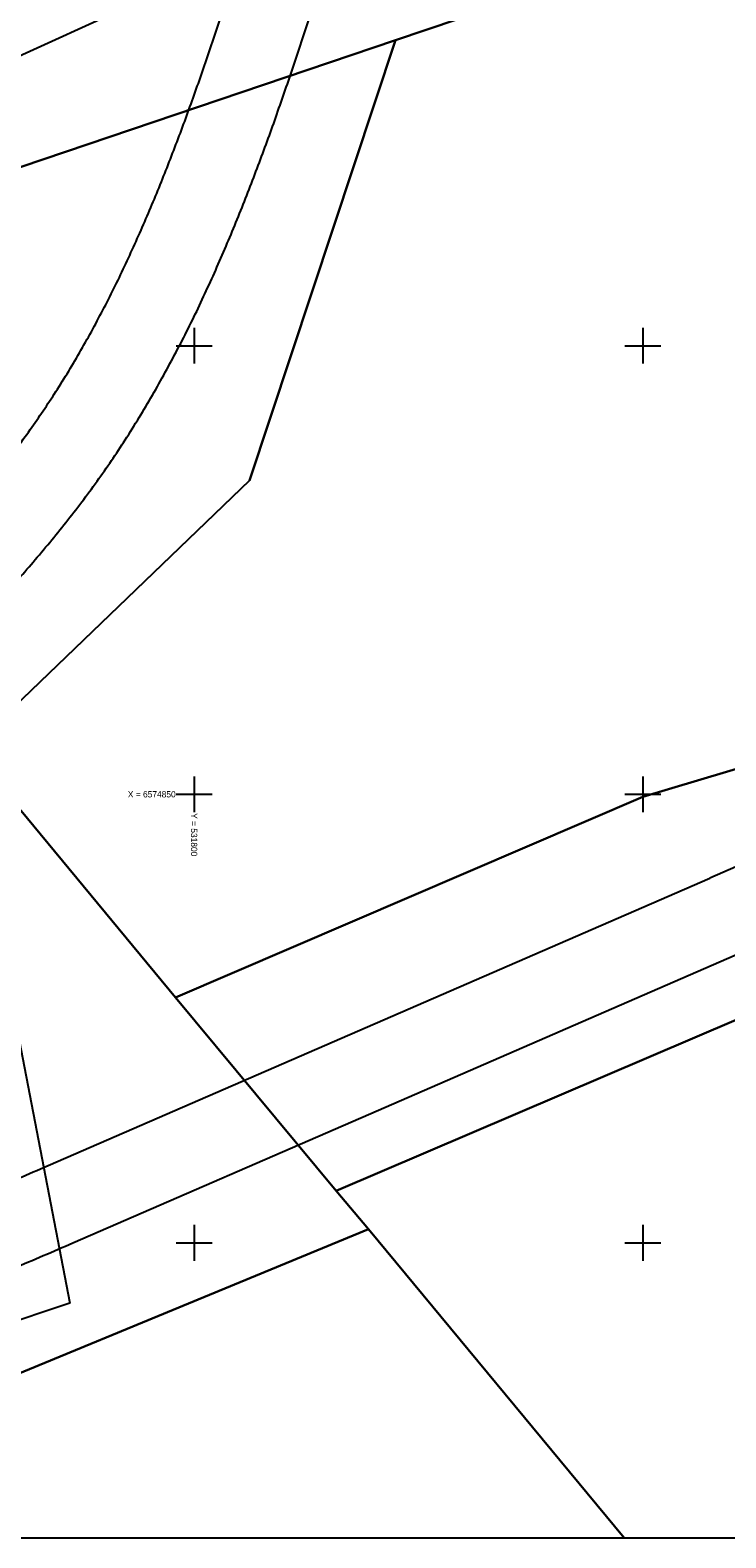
# Model space of a CAD drawing. Extents: x 528816 to 533196, y 6574767 to 6575847.
# Drawn here: x 531781.7 to 531859.3, y 6574767.1 to 6574935.2 of the extents above; entities that cross this region are included whole.
import ezdxf

# ---------------------------------------------------------------- set-up
doc = ezdxf.new("R2010")
doc.units = 0
for name, color, linetype in [('MOOTPIIR', 7, 'Continuous'), ('PIIR', 7, 'Continuous'), ('TEE', 7, 'Continuous'), ('VORK', 7, 'Continuous'), ('VORMISTUS', 7, 'Continuous')]:
    doc.layers.add(name, color=color, linetype=linetype)

msp = doc.modelspace()

# ---------------------------------------------------------------- linework, layer by layer
at = {"layer": 'MOOTPIIR'}
msp.add_lwpolyline([(532326.97, 6575157.51), (532011.42, 6575047.31), (531974.25, 6575056.16), (531949.02, 6575045.98), (531934.42, 6575025.18), (531948.58, 6574987.56), (531930.43, 6574980.04), (531915.39, 6575014.56), (531872.02, 6575000.4), (531879.54, 6574971.63), (531794.12, 6574938.44), (531760.93, 6574923.39), (531786.16, 6574793.27), (531745, 6574779.55), (531692.78, 6574778.23), (531621.08, 6574852.58), (531554.7, 6574876.48), (531465.74, 6574886.66), (531460.43, 6574919.85), (531387.4, 6574932.24), (531177.63, 6574990.66), (531134.7, 6574992.43), (531095.31, 6575014.12), (530588.57, 6575165.47)], dxfattribs=at)
at = {"layer": 'PIIR'}
for points in [[(532244.31, 6575107.8), (532011.98, 6575024.21), (531991.69, 6575016.03), (531978.7, 6575015.5), (531892.97, 6574983.14), (531926.38, 6574969.14), (531822.45, 6574934.07), (531734.17, 6574904.2), (531553.93, 6574874.91), (531433.13, 6574879.76), (531411.86, 6574910.02), (531272.47, 6574939.89), (531020.33, 6575014.24), (530966.07, 6575030.24)], [(531512.71, 6574767.12), (531433.13, 6574879.76), (531553.93, 6574874.91), (531625.06, 6574849.97), (531667.83, 6574806.64), (531656.62, 6574782.88), (531664.4, 6574772.63), (531759.88, 6574776.94), (531819.42, 6574801.52), (531847.92, 6574767.12)], [(531512.71, 6574767.12), (531433.13, 6574879.76), (531553.93, 6574874.91), (531625.06, 6574849.97), (531667.83, 6574806.64), (531656.62, 6574782.88), (531664.4, 6574772.63), (531759.88, 6574776.94), (531819.42, 6574801.52), (531847.92, 6574767.12)], [(531847.92, 6574767.12), (531819.42, 6574801.52), (531815.85, 6574805.79), (531870.66, 6574829.24), (531903.91, 6574839.01), (531924.44, 6574842.8), (531943.15, 6574844.45), (531961.67, 6574845.86), (531964.98, 6574782.95), (531946.23, 6574767.12)]]:
    msp.add_lwpolyline(points, dxfattribs=at)
for points in [[(531806.18, 6574884.99), (531822.45, 6574934.07), (531926.38, 6574969.14), (531960.74, 6574954.64), (531961.24, 6574868.45), (531932.95, 6574867.42), (531888.03, 6574861.09), (531849.99, 6574849.73), (531797.95, 6574827.35), (531775.01, 6574855.02)], [(531806.18, 6574884.99), (531822.45, 6574934.07), (531926.38, 6574969.14), (531960.74, 6574954.64), (531961.24, 6574868.45), (531932.95, 6574867.42), (531888.03, 6574861.09), (531849.99, 6574849.73), (531797.95, 6574827.35), (531775.01, 6574855.02)], [(531775.01, 6574855.02), (531734.17, 6574904.2), (531822.45, 6574934.07), (531806.18, 6574884.99)], [(531775.01, 6574855.02), (531734.17, 6574904.2), (531822.45, 6574934.07), (531806.18, 6574884.99)], [(531625.06, 6574849.97), (531553.93, 6574874.91), (531734.17, 6574904.2), (531775.01, 6574855.02), (531797.95, 6574827.35), (531815.85, 6574805.79), (531819.42, 6574801.52), (531759.88, 6574776.94), (531664.4, 6574772.63), (531656.62, 6574782.88), (531667.83, 6574806.64)], [(531625.06, 6574849.97), (531553.93, 6574874.91), (531734.17, 6574904.2), (531775.01, 6574855.02), (531797.95, 6574827.35), (531815.85, 6574805.79), (531819.42, 6574801.52), (531759.88, 6574776.94), (531664.4, 6574772.63), (531656.62, 6574782.88), (531667.83, 6574806.64)], [(531815.85, 6574805.79), (531797.95, 6574827.35), (531849.99, 6574849.73), (531888.03, 6574861.09), (531932.95, 6574867.42), (531961.24, 6574868.45), (531961.36, 6574852.35), (531961.67, 6574845.86), (531943.15, 6574844.45), (531924.44, 6574842.8), (531903.91, 6574839.01), (531870.66, 6574829.24)], [(531815.85, 6574805.79), (531797.95, 6574827.35), (531849.99, 6574849.73), (531888.03, 6574861.09), (531932.95, 6574867.42), (531961.24, 6574868.45), (531961.36, 6574852.35), (531961.67, 6574845.86), (531943.15, 6574844.45), (531924.44, 6574842.8), (531903.91, 6574839.01), (531870.66, 6574829.24)]]:
    msp.add_lwpolyline(points, close=True, dxfattribs=at)
at = {"layer": 'TEE'}
for points in [[(531782.9, 6574808.26), (531857.46, 6574840.66)], [(531786.49, 6574800.01), (531820.56, 6574814.81), (531861.04, 6574832.4)]]:
    msp.add_lwpolyline(points, dxfattribs=at)
for centre, radius, start, end in [((531111.67, 6575166.77), 728.63, 341.43841, 341.87789), ((531111.67, 6575166.77), 738.03, 341.43841, 341.87789), ((531389.74, 6575073.4), 435.3, 340.7059, 341.4384), ((531389.74, 6575073.4), 444.7, 340.7059, 341.4384), ((531508.39, 6575031.86), 309.59, 339.6805, 340.7059), ((531508.39, 6575031.86), 318.99, 339.6805, 340.7059), ((531573.89, 6575007.6), 239.74, 338.362, 339.6805), ((531573.89, 6575007.6), 249.14, 338.362, 339.6805), ((531615.2, 6574991.22), 195.3, 336.7506, 338.362), ((531615.2, 6574991.22), 204.7, 336.7506, 338.362), ((531643.47, 6574979.07), 164.53, 334.8461, 336.7506), ((531643.47, 6574979.07), 173.93, 334.8461, 336.7506), ((531663.9, 6574969.48), 141.97, 332.6487, 334.8461), ((531679.22, 6574961.55), 124.71, 330.1583, 332.6487), ((531663.9, 6574969.48), 151.37, 332.6487, 334.8461), ((531691.04, 6574954.77), 111.09, 327.3749, 330.1583), ((531679.22, 6574961.55), 134.11, 330.1583, 332.6487), ((531695.97, 6574951.67), 105.26, 324.5678, 327.3499), ((531691.04, 6574954.77), 120.49, 327.3749, 330.1583), ((531691.28, 6574955.06), 111.05, 321.807, 324.5438), ((531695.91, 6574951.71), 114.74, 324.5689, 327.351), ((531691.22, 6574955.11), 120.53, 321.808, 324.5448), ((531680.54, 6574963.51), 134.11, 319.3587, 321.8075), ((531667.45, 6574974.75), 151.37, 317.1981, 319.3587), ((531958.88, 6574607.24), 254.5, 90.6718, 113.4851), ((531315.5, 6575882.48), 1171.5, 293.34013, 293.51413), ((531315.5, 6575882.48), 1180.5, 293.34013, 293.51413), ((531626.11, 6575162.64), 396.5, 292.8181, 293.3401)]:
    msp.add_arc(centre, radius, start, end, dxfattribs=at)
at = {"layer": 'VORK'}
for p, q in [((531800, 6574902), (531800, 6574898)), ((531850, 6574902), (531850, 6574898)), ((531798, 6574900), (531802, 6574900)), ((531848, 6574900), (531852, 6574900)), ((531800, 6574852), (531800, 6574848)), ((531850, 6574852), (531850, 6574848)), ((531798, 6574850), (531802, 6574850)), ((531848, 6574850), (531852, 6574850)), ((531800, 6574802), (531800, 6574798)), ((531850, 6574802), (531850, 6574798)), ((531798, 6574800), (531802, 6574800)), ((531848, 6574800), (531852, 6574800))]:
    msp.add_line(p, q, dxfattribs=at)
at = {"layer": 'VORMISTUS'}
msp.add_lwpolyline([(533195.3, 6575269.79), (530714.07, 6575269.79), (530714.07, 6574767.12), (533195.3, 6574767.12)], close=True, dxfattribs=at)

# ---------------------------------------------------------------- texts
at = {"layer": 'VORK'}
msp.add_text('X = 6574850', height=0.7, dxfattribs=at).set_placement((531792.62, 6574849.65))
msp.add_text('Y = 531800 ', height=0.7, rotation=270, dxfattribs=at).set_placement((531799.65, 6574847.9))

doc.saveas('drawing.dxf')
